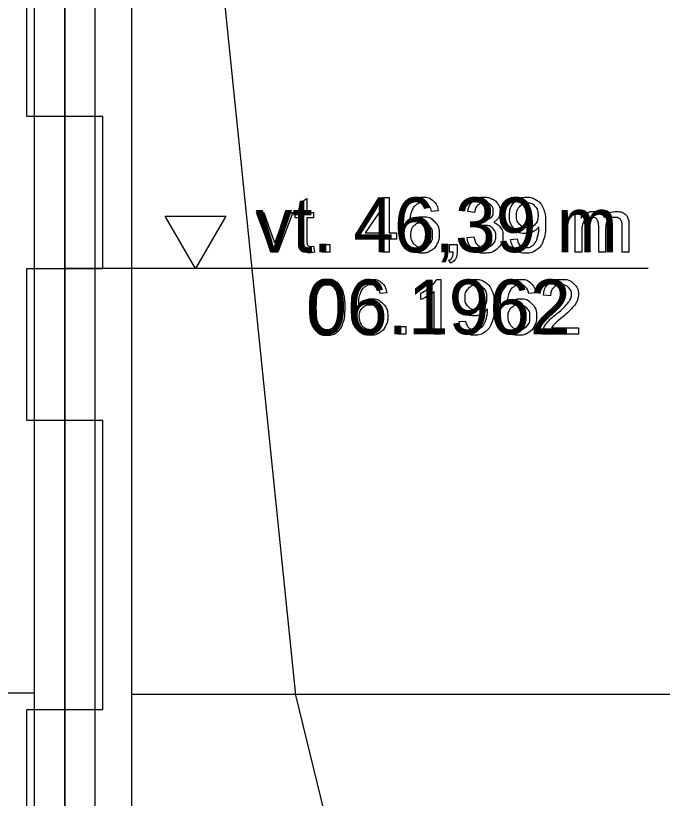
# Model space of a CAD drawing. Extents: x 700746 to 706058, y 6570320 to 6580460.
# Drawn here: x 704114 to 704156.5, y 6576406.5 to 6576458 of the extents above; entities that cross this region are included whole.
import ezdxf

# ---------------------------------------------------------------- set-up
doc = ezdxf.new("R2010")
doc.units = 0
for name, color, linetype in [('GEOLPUNKT', 7, 'Continuous'), ('illumineerimisjooned', 7, 'Continuous'), ('PIIR', 7, 'Continuous'), ('Plokid', 7, 'Continuous'), ('vahekiht', 7, 'Continuous'), ('Veetase', 7, 'Continuous')]:
    doc.layers.add(name, color=color, linetype=linetype)

msp = doc.modelspace()

# ---------------------------------------------------------------- linework, layer by layer
at = {"layer": 'GEOLPUNKT'}
msp.add_lwpolyline([(704117.222, 6576561.372), (704117.222, 6576271.372)], dxfattribs=at)
for points in [[(704114.722, 6576471.372), (704117.222, 6576471.372), (704117.222, 6576451.372), (704114.722, 6576451.372)], [(704119.722, 6576451.372), (704117.222, 6576451.372), (704117.222, 6576441.372), (704119.722, 6576441.372)], [(704114.722, 6576441.372), (704117.222, 6576441.372), (704117.222, 6576431.372), (704114.722, 6576431.372)], [(704119.722, 6576431.372), (704117.222, 6576431.372), (704117.222, 6576412.372), (704119.722, 6576412.372)], [(704114.722, 6576412.372), (704117.222, 6576412.372), (704117.222, 6576376.372), (704114.722, 6576376.372)]]:
    msp.add_lwpolyline(points, close=True, dxfattribs=at)
at = {"layer": 'illumineerimisjooned'}
msp.add_line((704119.221, 6576295.403), (704119.221, 6576558.476), dxfattribs=at)
at = {"layer": 'PIIR'}
msp.add_line((704117.221, 6576293.372), (704117.221, 6576561.372), dxfattribs=at)
at = {"layer": 'Plokid'}
for p, q in [((704115.221, 6576293.126), (704115.221, 6576558.891)), ((704121.621, 6576297.439), (704121.621, 6576554.998)), ((704121.621, 6576413.372), (704346.591, 6576413.372))]:
    msp.add_line(p, q, dxfattribs=at)
msp.add_lwpolyline([(704082.499, 6576413.472), (704115.221, 6576413.472)], dxfattribs=at)
at = {"layer": 'vahekiht'}
msp.add_lwpolyline([(704117.222, 6576561.372), (704132.393, 6576413.307), (704161.645, 6576293.631)], dxfattribs=at)
at = {"layer": 'Veetase'}
msp.add_line((704155.574, 6576441.372), (704117.222, 6576441.372), dxfattribs=at)
msp.add_line((704155.574, 6576441.372), (704117.222, 6576441.372), dxfattribs=at)
for points in [[(704138.099, 6576442.448), (704138.099, 6576443.31), (704136.538, 6576443.31), (704136.538, 6576443.716), (704138.179, 6576446.048), (704138.541, 6576446.048), (704138.541, 6576443.716), (704139.026, 6576443.716), (704139.026, 6576443.31), (704138.541, 6576443.31), (704138.541, 6576442.448), (704138.099, 6576442.448)], [(704132.696, 6576443.212), (704132.696, 6576444.714), (704132.37, 6576444.714), (704132.37, 6576445.057), (704132.696, 6576445.057), (704132.696, 6576445.703), (704133.138, 6576445.969), (704133.138, 6576445.057), (704133.58, 6576445.057), (704133.58, 6576444.714), (704133.138, 6576444.714), (704133.138, 6576443.186)], [(704130.82, 6576442.448), (704129.832, 6576445.057), (704130.298, 6576445.057), (704130.857, 6576443.495)], [(704131.188, 6576443.465), (704131.767, 6576445.057), (704132.221, 6576445.057), (704131.235, 6576442.448), (704130.82, 6576442.448)], [(704138.099, 6576443.716), (704138.099, 6576445.341), (704136.972, 6576443.716), (704138.099, 6576443.716)], [(704141.776, 6576445.164), (704141.337, 6576445.129)], [(704144.16, 6576445.049), (704143.718, 6576445.129)], [(704150.784, 6576442.448), (704150.784, 6576445.057), (704151.179, 6576445.057), (704151.179, 6576444.689)], [(704144.546, 6576444.155), (704144.595, 6576444.542)], [(704152.776, 6576443.963), (704152.776, 6576442.448), (704152.334, 6576442.448), (704152.334, 6576444.142)], [(704154.32, 6576444.238), (704154.32, 6576442.448), (704153.879, 6576442.448), (704153.879, 6576444.09)], [(704143.675, 6576443.403), (704144.116, 6576443.46)], [(704151.225, 6576443.801), (704151.225, 6576442.448), (704150.784, 6576442.448)], [(704134.137, 6576442.448), (704134.137, 6576442.95), (704134.639, 6576442.95), (704134.639, 6576442.448), (704134.137, 6576442.448)], [(704142.514, 6576442.448), (704142.514, 6576442.95), (704143.016, 6576442.95), (704143.016, 6576442.448)], [(704146.534, 6576443.282), (704146.959, 6576443.321)], [(704133.58, 6576442.842), (704133.643, 6576442.452)], [(704142.764, 6576442.448), (704142.514, 6576442.448)], [(704142.607, 6576441.735), (704142.484, 6576441.924)], [(704141.667, 6576440.662), (704141.951, 6576440.662), (704141.951, 6576437.048)], [(704141.951, 6576437.048), (704141.51, 6576437.048), (704141.51, 6576439.864)], [(704138.393, 6576439.764), (704137.954, 6576439.729)], [(704140.626, 6576439.331), (704140.626, 6576439.758)], [(704148.177, 6576439.764), (704147.738, 6576439.729)], [(704149.157, 6576439.575), (704148.701, 6576439.622)], [(704143.15, 6576437.882), (704143.576, 6576437.921)], [(704139.139, 6576437.048), (704139.139, 6576437.55), (704139.641, 6576437.55), (704139.641, 6576437.048), (704139.139, 6576437.048)], [(704150.998, 6576437.473), (704150.998, 6576437.048), (704148.619, 6576437.048)], [(704149.234, 6576437.473), (704150.998, 6576437.473)]]:
    msp.add_lwpolyline(points, dxfattribs=at)
msp.add_lwpolyline([(704125.806, 6576444.82), (704127.797, 6576444.82), (704125.806, 6576441.372), (704123.815, 6576444.82)], close=True, dxfattribs=at)
msp.add_lwpolyline([(704125.806, 6576444.82), (704127.797, 6576444.82), (704125.806, 6576441.372), (704123.815, 6576444.82)], close=True, dxfattribs=at)
for points in [[(704141.337, 6576445.129), (704141.278, 6576445.391), (704141.169, 6576445.509), (704140.99, 6576445.7), (704140.726, 6576445.7), (704140.514, 6576445.7), (704140.353, 6576445.582), (704140.145, 6576445.429), (704140.024, 6576445.137), (704139.904, 6576444.844), (704139.899, 6576444.304), (704140.059, 6576444.547), (704140.29, 6576444.665), (704140.521, 6576444.783), (704140.774, 6576444.783), (704141.217, 6576444.783), (704141.528, 6576444.458), (704141.839, 6576444.133), (704141.839, 6576443.617), (704141.839, 6576443.279), (704141.693, 6576442.988), (704141.546, 6576442.697), (704141.291, 6576442.542), (704141.035, 6576442.388), (704140.711, 6576442.388), (704140.158, 6576442.388), (704139.809, 6576442.794), (704139.46, 6576443.2), (704139.46, 6576444.133), (704139.46, 6576445.176), (704139.846, 6576445.649), (704140.183, 6576446.062), (704140.753, 6576446.062), (704141.178, 6576446.062), (704141.45, 6576445.823), (704141.722, 6576445.585), (704141.776, 6576445.164)], [(704143.718, 6576445.129), (704143.8, 6576445.573), (704144.087, 6576445.817), (704144.374, 6576446.062), (704144.802, 6576446.062), (704145.097, 6576446.062), (704145.345, 6576445.935), (704145.593, 6576445.809), (704145.724, 6576445.591), (704145.856, 6576445.373), (704145.856, 6576445.128), (704145.856, 6576444.895), (704145.731, 6576444.704), (704145.605, 6576444.512), (704145.36, 6576444.4), (704145.679, 6576444.326), (704145.855, 6576444.094), (704146.032, 6576443.862), (704146.032, 6576443.514), (704146.032, 6576443.043), (704145.688, 6576442.715), (704145.344, 6576442.388), (704144.819, 6576442.388), (704144.345, 6576442.388), (704144.032, 6576442.67), (704143.719, 6576442.953), (704143.675, 6576443.403)], [(704146.959, 6576443.321), (704147.013, 6576443.02), (704147.165, 6576442.885), (704147.317, 6576442.75), (704147.555, 6576442.75), (704147.759, 6576442.75), (704147.913, 6576442.843), (704148.066, 6576442.937), (704148.164, 6576443.093), (704148.261, 6576443.249), (704148.328, 6576443.514), (704148.394, 6576443.78), (704148.394, 6576444.055), (704148.394, 6576444.084), (704148.391, 6576444.143), (704148.259, 6576443.932), (704148.029, 6576443.8), (704147.8, 6576443.669), (704147.533, 6576443.669), (704147.086, 6576443.669), (704146.777, 6576443.993), (704146.468, 6576444.317), (704146.468, 6576444.847), (704146.468, 6576445.394), (704146.79, 6576445.728), (704147.113, 6576446.062), (704147.599, 6576446.062), (704147.95, 6576446.062), (704148.241, 6576445.873), (704148.531, 6576445.684), (704148.682, 6576445.334), (704148.833, 6576444.984), (704148.833, 6576444.322), (704148.833, 6576443.632), (704148.683, 6576443.223), (704148.534, 6576442.815), (704148.238, 6576442.601), (704147.942, 6576442.388), (704147.545, 6576442.388), (704147.123, 6576442.388), (704146.855, 6576442.622), (704146.588, 6576442.857), (704146.534, 6576443.282)], [(704144.595, 6576444.542), (704144.639, 6576444.537), (704144.666, 6576444.537), (704144.949, 6576444.537), (704145.175, 6576444.684), (704145.4, 6576444.831), (704145.4, 6576445.138), (704145.4, 6576445.381), (704145.236, 6576445.54), (704145.071, 6576445.7), (704144.811, 6576445.7), (704144.553, 6576445.7), (704144.381, 6576445.537), (704144.209, 6576445.374), (704144.16, 6576445.049)], [(704148.342, 6576444.869), (704148.342, 6576445.25), (704148.14, 6576445.473), (704147.939, 6576445.697), (704147.653, 6576445.697), (704147.358, 6576445.697), (704147.141, 6576445.456), (704146.923, 6576445.215), (704146.923, 6576444.832), (704146.923, 6576444.488), (704147.13, 6576444.274), (704147.336, 6576444.059), (704147.641, 6576444.059), (704147.947, 6576444.059), (704148.145, 6576444.274), (704148.342, 6576444.488), (704148.342, 6576444.869)], [(704151.179, 6576444.689), (704151.301, 6576444.881), (704151.505, 6576444.998), (704151.709, 6576445.115), (704151.97, 6576445.115), (704152.26, 6576445.115), (704152.445, 6576444.994), (704152.631, 6576444.874), (704152.707, 6576444.657), (704153.017, 6576445.115), (704153.514, 6576445.115), (704153.902, 6576445.115), (704154.111, 6576444.9), (704154.32, 6576444.685), (704154.32, 6576444.238)], [(704152.334, 6576444.142), (704152.334, 6576444.436), (704152.226, 6576444.584), (704152.118, 6576444.731), (704151.872, 6576444.731), (704151.685, 6576444.731), (704151.526, 6576444.633), (704151.368, 6576444.535), (704151.297, 6576444.346), (704151.225, 6576444.157), (704151.225, 6576443.801)], [(704153.879, 6576444.09), (704153.879, 6576444.355), (704153.836, 6576444.472), (704153.793, 6576444.589), (704153.68, 6576444.66), (704153.567, 6576444.731), (704153.414, 6576444.731), (704153.139, 6576444.731), (704152.957, 6576444.548), (704152.776, 6576444.365), (704152.776, 6576443.963)], [(704139.968, 6576443.615), (704139.968, 6576443.386), (704140.064, 6576443.177), (704140.161, 6576442.968), (704140.335, 6576442.859), (704140.508, 6576442.75), (704140.701, 6576442.75), (704140.982, 6576442.75), (704141.183, 6576442.976), (704141.383, 6576443.202), (704141.383, 6576443.59), (704141.383, 6576443.963), (704141.185, 6576444.178), (704140.987, 6576444.393), (704140.684, 6576444.393), (704140.385, 6576444.393), (704140.176, 6576444.178), (704139.968, 6576443.963), (704139.968, 6576443.615)], [(704144.116, 6576443.46), (704144.192, 6576443.084), (704144.375, 6576442.918), (704144.557, 6576442.753), (704144.821, 6576442.753), (704145.134, 6576442.753), (704145.348, 6576442.969), (704145.562, 6576443.185), (704145.562, 6576443.504), (704145.562, 6576443.808), (704145.363, 6576444.006), (704145.165, 6576444.204), (704144.858, 6576444.204), (704144.733, 6576444.204), (704144.546, 6576444.155)], [(704130.857, 6576443.495), (704130.948, 6576443.242), (704131.024, 6576442.969), (704131.083, 6576443.175), (704131.188, 6576443.465)], [(704133.643, 6576442.452), (704133.456, 6576442.412), (704133.309, 6576442.412), (704133.069, 6576442.412), (704132.937, 6576442.489), (704132.804, 6576442.565), (704132.75, 6576442.689), (704132.696, 6576442.813), (704132.696, 6576443.212)], [(704133.138, 6576443.186), (704133.138, 6576442.996), (704133.161, 6576442.942), (704133.184, 6576442.888), (704133.237, 6576442.856), (704133.289, 6576442.824), (704133.387, 6576442.824), (704133.46, 6576442.824), (704133.58, 6576442.842)], [(704142.484, 6576441.924), (704142.624, 6576441.985), (704142.69, 6576442.105), (704142.756, 6576442.224), (704142.764, 6576442.448)], [(704143.016, 6576442.448), (704143.016, 6576442.17), (704142.918, 6576441.999), (704142.82, 6576441.828), (704142.607, 6576441.735)], [(704133.3, 6576438.823), (704133.3, 6576439.462), (704133.431, 6576439.851), (704133.562, 6576440.241), (704133.821, 6576440.451), (704134.08, 6576440.662), (704134.473, 6576440.662), (704134.762, 6576440.662), (704134.982, 6576440.545), (704135.201, 6576440.429), (704135.342, 6576440.209), (704135.484, 6576439.989), (704135.565, 6576439.674), (704135.646, 6576439.358), (704135.646, 6576438.823), (704135.646, 6576438.19), (704135.516, 6576437.801), (704135.386, 6576437.411), (704135.127, 6576437.199), (704134.868, 6576436.988), (704134.473, 6576436.988), (704133.953, 6576436.988), (704133.656, 6576437.359), (704133.3, 6576437.81), (704133.3, 6576438.823)], [(704137.954, 6576439.729), (704137.894, 6576439.991), (704137.786, 6576440.109), (704137.606, 6576440.3), (704137.343, 6576440.3), (704137.131, 6576440.3), (704136.97, 6576440.182), (704136.762, 6576440.029), (704136.641, 6576439.737), (704136.521, 6576439.444), (704136.516, 6576438.904), (704136.676, 6576439.147), (704136.907, 6576439.265), (704137.138, 6576439.383), (704137.391, 6576439.383), (704137.834, 6576439.383), (704138.145, 6576439.058), (704138.456, 6576438.733), (704138.456, 6576438.217), (704138.456, 6576437.879), (704138.309, 6576437.588), (704138.163, 6576437.297), (704137.908, 6576437.142), (704137.652, 6576436.988), (704137.328, 6576436.988), (704136.775, 6576436.988), (704136.426, 6576437.394), (704136.077, 6576437.8), (704136.077, 6576438.733), (704136.077, 6576439.776), (704136.463, 6576440.249), (704136.799, 6576440.662), (704137.37, 6576440.662), (704137.795, 6576440.662), (704138.067, 6576440.423), (704138.338, 6576440.185), (704138.393, 6576439.764)], [(704140.626, 6576439.758), (704140.997, 6576439.933), (704141.274, 6576440.181), (704141.551, 6576440.428), (704141.667, 6576440.662)], [(704143.576, 6576437.921), (704143.63, 6576437.62), (704143.782, 6576437.485), (704143.934, 6576437.35), (704144.172, 6576437.35), (704144.375, 6576437.35), (704144.529, 6576437.443), (704144.683, 6576437.537), (704144.781, 6576437.693), (704144.878, 6576437.849), (704144.944, 6576438.114), (704145.011, 6576438.38), (704145.011, 6576438.655), (704145.011, 6576438.684), (704145.008, 6576438.743), (704144.876, 6576438.532), (704144.646, 6576438.4), (704144.417, 6576438.269), (704144.149, 6576438.269), (704143.703, 6576438.269), (704143.394, 6576438.593), (704143.085, 6576438.917), (704143.085, 6576439.447), (704143.085, 6576439.994), (704143.407, 6576440.328), (704143.73, 6576440.662), (704144.216, 6576440.662), (704144.567, 6576440.662), (704144.857, 6576440.473), (704145.148, 6576440.284), (704145.299, 6576439.934), (704145.45, 6576439.584), (704145.45, 6576438.922), (704145.45, 6576438.232), (704145.3, 6576437.823), (704145.15, 6576437.415), (704144.855, 6576437.201), (704144.559, 6576436.988), (704144.161, 6576436.988), (704143.739, 6576436.988), (704143.472, 6576437.222), (704143.204, 6576437.457), (704143.15, 6576437.882)], [(704147.738, 6576439.729), (704147.679, 6576439.991), (704147.571, 6576440.109), (704147.391, 6576440.3), (704147.128, 6576440.3), (704146.916, 6576440.3), (704146.755, 6576440.182), (704146.547, 6576440.029), (704146.426, 6576439.737), (704146.305, 6576439.444), (704146.3, 6576438.904), (704146.46, 6576439.147), (704146.691, 6576439.265), (704146.923, 6576439.383), (704147.176, 6576439.383), (704147.618, 6576439.383), (704147.929, 6576439.058), (704148.24, 6576438.733), (704148.24, 6576438.217), (704148.24, 6576437.879), (704148.094, 6576437.588), (704147.948, 6576437.297), (704147.692, 6576437.142), (704147.437, 6576436.988), (704147.112, 6576436.988), (704146.559, 6576436.988), (704146.21, 6576437.394), (704145.861, 6576437.8), (704145.861, 6576438.733), (704145.861, 6576439.776), (704146.247, 6576440.249), (704146.584, 6576440.662), (704147.155, 6576440.662), (704147.58, 6576440.662), (704147.852, 6576440.423), (704148.123, 6576440.185), (704148.177, 6576439.764)], [(704148.701, 6576439.622), (704148.748, 6576440.129), (704149.053, 6576440.396), (704149.357, 6576440.662), (704149.87, 6576440.662), (704150.388, 6576440.662), (704150.69, 6576440.375), (704150.993, 6576440.087), (704150.993, 6576439.663), (704150.993, 6576439.447), (704150.904, 6576439.238), (704150.816, 6576439.03), (704150.611, 6576438.799), (704150.406, 6576438.568), (704149.931, 6576438.166), (704149.533, 6576437.832), (704149.42, 6576437.713), (704149.307, 6576437.594), (704149.234, 6576437.473)], [(704133.755, 6576438.823), (704133.755, 6576437.935), (704133.962, 6576437.643), (704134.169, 6576437.35), (704134.473, 6576437.35), (704134.777, 6576437.35), (704134.983, 6576437.644), (704135.19, 6576437.938), (704135.19, 6576438.823), (704135.19, 6576439.712), (704134.984, 6576440.005), (704134.777, 6576440.297), (704134.468, 6576440.297), (704134.164, 6576440.297), (704133.982, 6576440.039), (704133.755, 6576439.71), (704133.755, 6576438.823)], [(704141.51, 6576439.864), (704141.35, 6576439.712), (704141.091, 6576439.559), (704140.832, 6576439.407), (704140.626, 6576439.331)], [(704144.959, 6576439.469), (704144.959, 6576439.85), (704144.757, 6576440.073), (704144.556, 6576440.297), (704144.27, 6576440.297), (704143.975, 6576440.297), (704143.757, 6576440.056), (704143.54, 6576439.815), (704143.54, 6576439.432), (704143.54, 6576439.088), (704143.746, 6576438.874), (704143.953, 6576438.659), (704144.258, 6576438.659), (704144.564, 6576438.659), (704144.761, 6576438.874), (704144.959, 6576439.088), (704144.959, 6576439.469)], [(704148.619, 6576437.048), (704148.614, 6576437.208), (704148.671, 6576437.355), (704148.762, 6576437.599), (704148.962, 6576437.834), (704149.162, 6576438.07), (704149.54, 6576438.379), (704150.126, 6576438.861), (704150.331, 6576439.141), (704150.537, 6576439.422), (704150.537, 6576439.673), (704150.537, 6576439.936), (704150.35, 6576440.116), (704150.162, 6576440.297), (704149.86, 6576440.297), (704149.542, 6576440.297), (704149.351, 6576440.105), (704149.159, 6576439.914), (704149.157, 6576439.575)], [(704136.584, 6576438.215), (704136.584, 6576437.986), (704136.681, 6576437.777), (704136.778, 6576437.568), (704136.952, 6576437.459), (704137.125, 6576437.35), (704137.318, 6576437.35), (704137.599, 6576437.35), (704137.8, 6576437.576), (704138, 6576437.802), (704138, 6576438.19), (704138, 6576438.563), (704137.802, 6576438.778), (704137.604, 6576438.993), (704137.301, 6576438.993), (704137.001, 6576438.993), (704136.793, 6576438.778), (704136.584, 6576438.563), (704136.584, 6576438.215)], [(704146.369, 6576438.215), (704146.369, 6576437.986), (704146.466, 6576437.777), (704146.563, 6576437.568), (704146.736, 6576437.459), (704146.91, 6576437.35), (704147.103, 6576437.35), (704147.384, 6576437.35), (704147.584, 6576437.576), (704147.785, 6576437.802), (704147.785, 6576438.19), (704147.785, 6576438.563), (704147.587, 6576438.778), (704147.389, 6576438.993), (704147.086, 6576438.993), (704146.786, 6576438.993), (704146.578, 6576438.778), (704146.369, 6576438.563), (704146.369, 6576438.215)]]:
    msp.add_open_spline(points, degree=3, dxfattribs=at)

# ---------------------------------------------------------------- texts
for s, p in [('vt. 46,39 m', (704129.768, 6576442.448)), ('06.1962', (704133.091, 6576437.048))]:
    msp.add_text(s, height=3.6, dxfattribs=at).set_placement(p)

doc.saveas('drawing.dxf')
